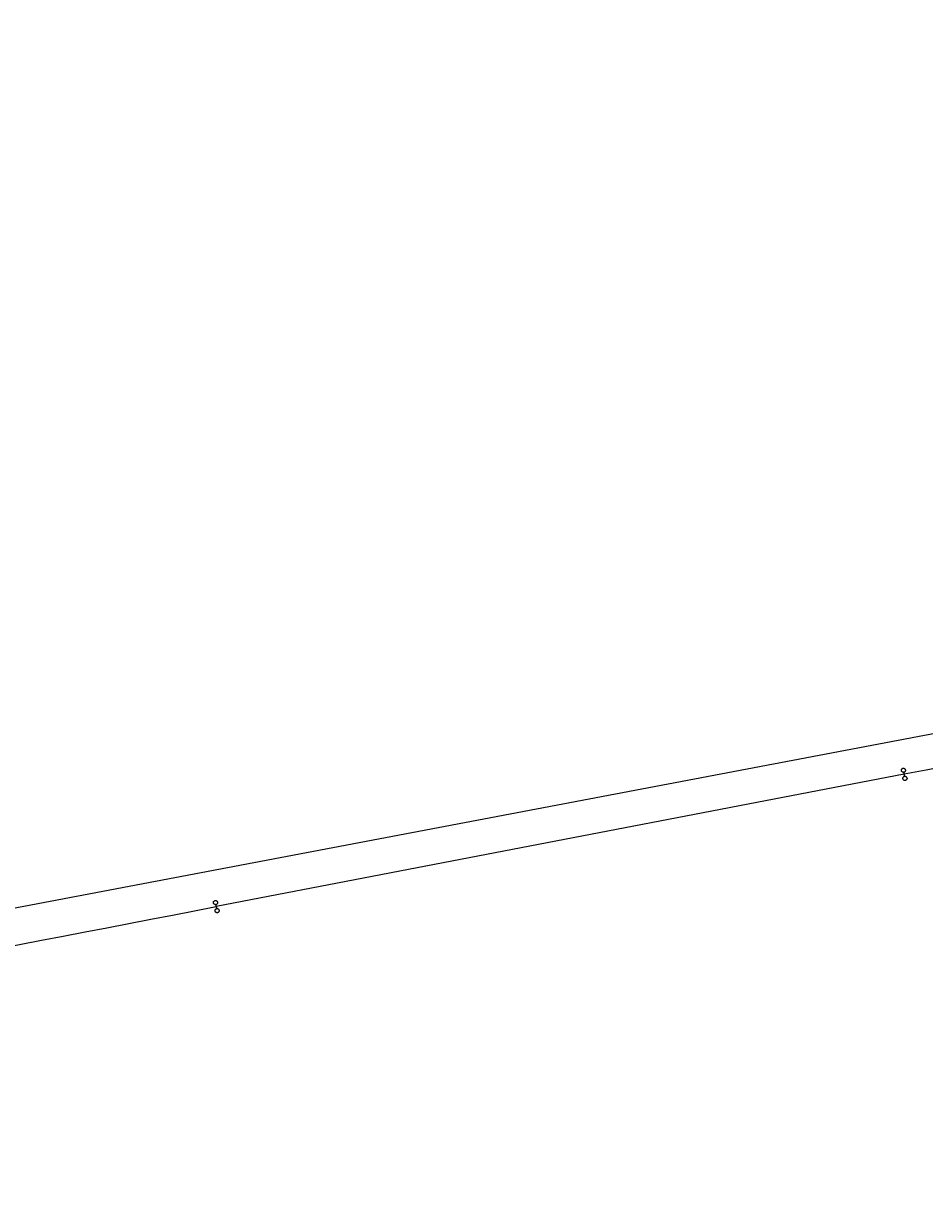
# Model space of a CAD drawing. Extents: x 6540402 to 6566579, y 5525343 to 5532423.
# Drawn here: x 6550645.3 to 6550754.6, y 5527354.7 to 5527496.2 of the extents above; entities that cross this region are included whole.
import ezdxf

# ---------------------------------------------------------------- set-up
doc = ezdxf.new("R2010")
doc.units = 0
doc.layers.add('IR_ps_geometria', color=7, linetype='Continuous')
doc.layers.add('TOR_PS_T-tory projektowane', color=7, linetype='Continuous')

msp = doc.modelspace()

# ---------------------------------------------------------------- linework, layer by layer
at = {"layer": 'IR_ps_geometria'}
for points in [[(6550752.15, 5527405.11), (6550752.2, 5527404.87), (6550752.23, 5527404.87), (6550752.26, 5527404.87), (6550752.3, 5527404.87), (6550752.33, 5527404.86), (6550752.36, 5527404.84), (6550752.39, 5527404.83), (6550752.41, 5527404.81), (6550752.44, 5527404.78), (6550752.45, 5527404.76), (6550752.47, 5527404.73), (6550752.48, 5527404.7), (6550752.49, 5527404.67), (6550752.5, 5527404.64), (6550752.5, 5527404.6), (6550752.49, 5527404.57), (6550752.48, 5527404.54), (6550752.47, 5527404.51), (6550752.45, 5527404.48), (6550752.43, 5527404.45), (6550752.41, 5527404.43), (6550752.38, 5527404.41), (6550752.36, 5527404.4), (6550752.33, 5527404.38), (6550752.29, 5527404.38), (6550752.26, 5527404.37), (6550752.23, 5527404.37), (6550752.2, 5527404.38), (6550752.16, 5527404.38), (6550752.13, 5527404.4), (6550752.11, 5527404.41), (6550752.08, 5527404.43), (6550752.06, 5527404.46), (6550752.04, 5527404.48), (6550752.02, 5527404.51), (6550752.01, 5527404.54), (6550752, 5527404.57), (6550752, 5527404.61), (6550752, 5527404.64), (6550752, 5527404.67), (6550752.01, 5527404.7), (6550752.02, 5527404.73), (6550752.04, 5527404.76), (6550752.06, 5527404.79), (6550752.08, 5527404.81), (6550752.11, 5527404.83), (6550752.14, 5527404.85), (6550752.17, 5527404.86), (6550752.2, 5527404.87), (6550752.1, 5527405.36), (6550752.07, 5527405.35), (6550752.04, 5527405.35), (6550752.01, 5527405.36), (6550751.98, 5527405.37), (6550751.95, 5527405.38), (6550751.92, 5527405.4), (6550751.89, 5527405.42), (6550751.87, 5527405.44), (6550751.85, 5527405.47), (6550751.83, 5527405.49), (6550751.82, 5527405.52), (6550751.81, 5527405.56), (6550751.81, 5527405.59), (6550751.81, 5527405.62), (6550751.81, 5527405.65), (6550751.82, 5527405.68), (6550751.83, 5527405.71), (6550751.85, 5527405.74), (6550751.87, 5527405.77), (6550751.89, 5527405.79), (6550751.92, 5527405.81), (6550751.95, 5527405.83), (6550751.98, 5527405.84), (6550752.01, 5527405.85), (6550752.04, 5527405.85), (6550752.08, 5527405.85), (6550752.11, 5527405.85), (6550752.14, 5527405.84), (6550752.17, 5527405.83), (6550752.2, 5527405.81), (6550752.22, 5527405.79), (6550752.25, 5527405.77), (6550752.27, 5527405.74), (6550752.28, 5527405.71), (6550752.29, 5527405.68), (6550752.3, 5527405.65), (6550752.31, 5527405.62), (6550752.31, 5527405.59), (6550752.3, 5527405.55), (6550752.29, 5527405.52), (6550752.28, 5527405.49), (6550752.26, 5527405.46), (6550752.24, 5527405.44), (6550752.22, 5527405.41), (6550752.19, 5527405.39), (6550752.17, 5527405.38), (6550752.14, 5527405.37), (6550752.1, 5527405.36)], [(6550752.15, 5527405.11), (6550752.2, 5527404.87), (6550752.23, 5527404.87), (6550752.26, 5527404.87), (6550752.3, 5527404.87), (6550752.33, 5527404.86), (6550752.36, 5527404.84), (6550752.39, 5527404.83), (6550752.41, 5527404.81), (6550752.44, 5527404.78), (6550752.45, 5527404.76), (6550752.47, 5527404.73), (6550752.48, 5527404.7), (6550752.49, 5527404.67), (6550752.5, 5527404.64), (6550752.5, 5527404.6), (6550752.49, 5527404.57), (6550752.48, 5527404.54), (6550752.47, 5527404.51), (6550752.45, 5527404.48), (6550752.43, 5527404.45), (6550752.41, 5527404.43), (6550752.38, 5527404.41), (6550752.36, 5527404.4), (6550752.33, 5527404.38), (6550752.29, 5527404.38), (6550752.26, 5527404.37), (6550752.23, 5527404.37), (6550752.2, 5527404.38), (6550752.16, 5527404.38), (6550752.13, 5527404.4), (6550752.11, 5527404.41), (6550752.08, 5527404.43), (6550752.06, 5527404.46), (6550752.04, 5527404.48), (6550752.02, 5527404.51), (6550752.01, 5527404.54), (6550752, 5527404.57), (6550752, 5527404.61), (6550752, 5527404.64), (6550752, 5527404.67), (6550752.01, 5527404.7), (6550752.02, 5527404.73), (6550752.04, 5527404.76), (6550752.06, 5527404.79), (6550752.08, 5527404.81), (6550752.11, 5527404.83), (6550752.14, 5527404.85), (6550752.17, 5527404.86), (6550752.2, 5527404.87), (6550752.1, 5527405.36), (6550752.07, 5527405.35), (6550752.04, 5527405.35), (6550752.01, 5527405.36), (6550751.98, 5527405.37), (6550751.95, 5527405.38), (6550751.92, 5527405.4), (6550751.89, 5527405.42), (6550751.87, 5527405.44), (6550751.85, 5527405.47), (6550751.83, 5527405.49), (6550751.82, 5527405.52), (6550751.81, 5527405.56), (6550751.81, 5527405.59), (6550751.81, 5527405.62), (6550751.81, 5527405.65), (6550751.82, 5527405.68), (6550751.83, 5527405.71), (6550751.85, 5527405.74), (6550751.87, 5527405.77), (6550751.89, 5527405.79), (6550751.92, 5527405.81), (6550751.95, 5527405.83), (6550751.98, 5527405.84), (6550752.01, 5527405.85), (6550752.04, 5527405.85), (6550752.08, 5527405.85), (6550752.11, 5527405.85), (6550752.14, 5527405.84), (6550752.17, 5527405.83), (6550752.2, 5527405.81), (6550752.22, 5527405.79), (6550752.25, 5527405.77), (6550752.27, 5527405.74), (6550752.28, 5527405.71), (6550752.29, 5527405.68), (6550752.3, 5527405.65), (6550752.31, 5527405.62), (6550752.31, 5527405.59), (6550752.3, 5527405.55), (6550752.29, 5527405.52), (6550752.28, 5527405.49), (6550752.26, 5527405.46), (6550752.24, 5527405.44), (6550752.22, 5527405.41), (6550752.19, 5527405.39), (6550752.17, 5527405.38), (6550752.14, 5527405.37), (6550752.1, 5527405.36)], [(6550752.15, 5527405.11), (6550752.2, 5527404.87), (6550752.23, 5527404.87), (6550752.26, 5527404.87), (6550752.3, 5527404.87), (6550752.33, 5527404.86), (6550752.36, 5527404.84), (6550752.39, 5527404.83), (6550752.41, 5527404.81), (6550752.44, 5527404.78), (6550752.45, 5527404.76), (6550752.47, 5527404.73), (6550752.48, 5527404.7), (6550752.49, 5527404.67), (6550752.5, 5527404.64), (6550752.5, 5527404.6), (6550752.49, 5527404.57), (6550752.48, 5527404.54), (6550752.47, 5527404.51), (6550752.45, 5527404.48), (6550752.43, 5527404.45), (6550752.41, 5527404.43), (6550752.38, 5527404.41), (6550752.36, 5527404.4), (6550752.33, 5527404.38), (6550752.29, 5527404.38), (6550752.26, 5527404.37), (6550752.23, 5527404.37), (6550752.2, 5527404.38), (6550752.16, 5527404.38), (6550752.13, 5527404.4), (6550752.11, 5527404.41), (6550752.08, 5527404.43), (6550752.06, 5527404.46), (6550752.04, 5527404.48), (6550752.02, 5527404.51), (6550752.01, 5527404.54), (6550752, 5527404.57), (6550752, 5527404.61), (6550752, 5527404.64), (6550752, 5527404.67), (6550752.01, 5527404.7), (6550752.02, 5527404.73), (6550752.04, 5527404.76), (6550752.06, 5527404.79), (6550752.08, 5527404.81), (6550752.11, 5527404.83), (6550752.14, 5527404.85), (6550752.17, 5527404.86), (6550752.2, 5527404.87), (6550752.1, 5527405.36), (6550752.07, 5527405.35), (6550752.04, 5527405.35), (6550752.01, 5527405.36), (6550751.98, 5527405.37), (6550751.95, 5527405.38), (6550751.92, 5527405.4), (6550751.89, 5527405.42), (6550751.87, 5527405.44), (6550751.85, 5527405.47), (6550751.83, 5527405.49), (6550751.82, 5527405.52), (6550751.81, 5527405.56), (6550751.81, 5527405.59), (6550751.81, 5527405.62), (6550751.81, 5527405.65), (6550751.82, 5527405.68), (6550751.83, 5527405.71), (6550751.85, 5527405.74), (6550751.87, 5527405.77), (6550751.89, 5527405.79), (6550751.92, 5527405.81), (6550751.95, 5527405.83), (6550751.98, 5527405.84), (6550752.01, 5527405.85), (6550752.04, 5527405.85), (6550752.08, 5527405.85), (6550752.11, 5527405.85), (6550752.14, 5527405.84), (6550752.17, 5527405.83), (6550752.2, 5527405.81), (6550752.22, 5527405.79), (6550752.25, 5527405.77), (6550752.27, 5527405.74), (6550752.28, 5527405.71), (6550752.29, 5527405.68), (6550752.3, 5527405.65), (6550752.31, 5527405.62), (6550752.31, 5527405.59), (6550752.3, 5527405.55), (6550752.29, 5527405.52), (6550752.28, 5527405.49), (6550752.26, 5527405.46), (6550752.24, 5527405.44), (6550752.22, 5527405.41), (6550752.19, 5527405.39), (6550752.17, 5527405.38), (6550752.14, 5527405.37), (6550752.1, 5527405.36)], [(6550752.15, 5527405.11), (6550752.2, 5527404.87), (6550752.23, 5527404.87), (6550752.26, 5527404.87), (6550752.3, 5527404.87), (6550752.33, 5527404.86), (6550752.36, 5527404.84), (6550752.39, 5527404.83), (6550752.41, 5527404.81), (6550752.44, 5527404.78), (6550752.45, 5527404.76), (6550752.47, 5527404.73), (6550752.48, 5527404.7), (6550752.49, 5527404.67), (6550752.5, 5527404.64), (6550752.5, 5527404.6), (6550752.49, 5527404.57), (6550752.48, 5527404.54), (6550752.47, 5527404.51), (6550752.45, 5527404.48), (6550752.43, 5527404.45), (6550752.41, 5527404.43), (6550752.38, 5527404.41), (6550752.36, 5527404.4), (6550752.33, 5527404.38), (6550752.29, 5527404.38), (6550752.26, 5527404.37), (6550752.23, 5527404.37), (6550752.2, 5527404.38), (6550752.16, 5527404.38), (6550752.13, 5527404.4), (6550752.11, 5527404.41), (6550752.08, 5527404.43), (6550752.06, 5527404.46), (6550752.04, 5527404.48), (6550752.02, 5527404.51), (6550752.01, 5527404.54), (6550752, 5527404.57), (6550752, 5527404.61), (6550752, 5527404.64), (6550752, 5527404.67), (6550752.01, 5527404.7), (6550752.02, 5527404.73), (6550752.04, 5527404.76), (6550752.06, 5527404.79), (6550752.08, 5527404.81), (6550752.11, 5527404.83), (6550752.14, 5527404.85), (6550752.17, 5527404.86), (6550752.2, 5527404.87), (6550752.1, 5527405.36), (6550752.07, 5527405.35), (6550752.04, 5527405.35), (6550752.01, 5527405.36), (6550751.98, 5527405.37), (6550751.95, 5527405.38), (6550751.92, 5527405.4), (6550751.89, 5527405.42), (6550751.87, 5527405.44), (6550751.85, 5527405.47), (6550751.83, 5527405.49), (6550751.82, 5527405.52), (6550751.81, 5527405.56), (6550751.81, 5527405.59), (6550751.81, 5527405.62), (6550751.81, 5527405.65), (6550751.82, 5527405.68), (6550751.83, 5527405.71), (6550751.85, 5527405.74), (6550751.87, 5527405.77), (6550751.89, 5527405.79), (6550751.92, 5527405.81), (6550751.95, 5527405.83), (6550751.98, 5527405.84), (6550752.01, 5527405.85), (6550752.04, 5527405.85), (6550752.08, 5527405.85), (6550752.11, 5527405.85), (6550752.14, 5527405.84), (6550752.17, 5527405.83), (6550752.2, 5527405.81), (6550752.22, 5527405.79), (6550752.25, 5527405.77), (6550752.27, 5527405.74), (6550752.28, 5527405.71), (6550752.29, 5527405.68), (6550752.3, 5527405.65), (6550752.31, 5527405.62), (6550752.31, 5527405.59), (6550752.3, 5527405.55), (6550752.29, 5527405.52), (6550752.28, 5527405.49), (6550752.26, 5527405.46), (6550752.24, 5527405.44), (6550752.22, 5527405.41), (6550752.19, 5527405.39), (6550752.17, 5527405.38), (6550752.14, 5527405.37), (6550752.1, 5527405.36)], [(6550668.68, 5527389.06), (6550668.73, 5527388.82), (6550668.76, 5527388.82), (6550668.79, 5527388.82), (6550668.83, 5527388.82), (6550668.86, 5527388.81), (6550668.89, 5527388.8), (6550668.92, 5527388.78), (6550668.94, 5527388.76), (6550668.96, 5527388.74), (6550668.98, 5527388.71), (6550669, 5527388.68), (6550669.01, 5527388.65), (6550669.02, 5527388.62), (6550669.02, 5527388.59), (6550669.02, 5527388.55), (6550669.02, 5527388.52), (6550669.01, 5527388.49), (6550669, 5527388.46), (6550668.98, 5527388.43), (6550668.96, 5527388.41), (6550668.94, 5527388.38), (6550668.91, 5527388.36), (6550668.88, 5527388.35), (6550668.85, 5527388.33), (6550668.82, 5527388.33), (6550668.79, 5527388.32), (6550668.76, 5527388.32), (6550668.72, 5527388.33), (6550668.69, 5527388.34), (6550668.66, 5527388.35), (6550668.63, 5527388.36), (6550668.61, 5527388.38), (6550668.59, 5527388.41), (6550668.57, 5527388.43), (6550668.55, 5527388.46), (6550668.54, 5527388.49), (6550668.53, 5527388.52), (6550668.53, 5527388.56), (6550668.53, 5527388.59), (6550668.53, 5527388.62), (6550668.54, 5527388.65), (6550668.55, 5527388.68), (6550668.57, 5527388.71), (6550668.59, 5527388.74), (6550668.61, 5527388.76), (6550668.64, 5527388.78), (6550668.67, 5527388.8), (6550668.7, 5527388.81), (6550668.73, 5527388.82), (6550668.63, 5527389.31), (6550668.6, 5527389.3), (6550668.57, 5527389.3), (6550668.54, 5527389.31), (6550668.5, 5527389.32), (6550668.47, 5527389.33), (6550668.45, 5527389.35), (6550668.42, 5527389.37), (6550668.4, 5527389.39), (6550668.38, 5527389.42), (6550668.36, 5527389.44), (6550668.35, 5527389.47), (6550668.34, 5527389.51), (6550668.34, 5527389.54), (6550668.34, 5527389.57), (6550668.34, 5527389.6), (6550668.35, 5527389.64), (6550668.36, 5527389.67), (6550668.38, 5527389.69), (6550668.4, 5527389.72), (6550668.42, 5527389.74), (6550668.45, 5527389.76), (6550668.48, 5527389.78), (6550668.51, 5527389.79), (6550668.54, 5527389.8), (6550668.57, 5527389.8), (6550668.6, 5527389.8), (6550668.64, 5527389.8), (6550668.67, 5527389.79), (6550668.7, 5527389.78), (6550668.73, 5527389.76), (6550668.75, 5527389.74), (6550668.78, 5527389.72), (6550668.8, 5527389.69), (6550668.81, 5527389.66), (6550668.82, 5527389.63), (6550668.83, 5527389.6), (6550668.84, 5527389.57), (6550668.84, 5527389.54), (6550668.83, 5527389.5), (6550668.82, 5527389.47), (6550668.81, 5527389.44), (6550668.79, 5527389.41), (6550668.77, 5527389.39), (6550668.75, 5527389.36), (6550668.72, 5527389.34), (6550668.7, 5527389.33), (6550668.67, 5527389.32), (6550668.63, 5527389.31)], [(6550668.68, 5527389.06), (6550668.73, 5527388.82), (6550668.76, 5527388.82), (6550668.79, 5527388.82), (6550668.83, 5527388.82), (6550668.86, 5527388.81), (6550668.89, 5527388.8), (6550668.92, 5527388.78), (6550668.94, 5527388.76), (6550668.96, 5527388.74), (6550668.98, 5527388.71), (6550669, 5527388.68), (6550669.01, 5527388.65), (6550669.02, 5527388.62), (6550669.02, 5527388.59), (6550669.02, 5527388.55), (6550669.02, 5527388.52), (6550669.01, 5527388.49), (6550669, 5527388.46), (6550668.98, 5527388.43), (6550668.96, 5527388.41), (6550668.94, 5527388.38), (6550668.91, 5527388.36), (6550668.88, 5527388.35), (6550668.85, 5527388.33), (6550668.82, 5527388.33), (6550668.79, 5527388.32), (6550668.76, 5527388.32), (6550668.72, 5527388.33), (6550668.69, 5527388.34), (6550668.66, 5527388.35), (6550668.63, 5527388.36), (6550668.61, 5527388.38), (6550668.59, 5527388.41), (6550668.57, 5527388.43), (6550668.55, 5527388.46), (6550668.54, 5527388.49), (6550668.53, 5527388.52), (6550668.53, 5527388.56), (6550668.53, 5527388.59), (6550668.53, 5527388.62), (6550668.54, 5527388.65), (6550668.55, 5527388.68), (6550668.57, 5527388.71), (6550668.59, 5527388.74), (6550668.61, 5527388.76), (6550668.64, 5527388.78), (6550668.67, 5527388.8), (6550668.7, 5527388.81), (6550668.73, 5527388.82), (6550668.63, 5527389.31), (6550668.6, 5527389.3), (6550668.57, 5527389.3), (6550668.54, 5527389.31), (6550668.5, 5527389.32), (6550668.47, 5527389.33), (6550668.45, 5527389.35), (6550668.42, 5527389.37), (6550668.4, 5527389.39), (6550668.38, 5527389.42), (6550668.36, 5527389.44), (6550668.35, 5527389.47), (6550668.34, 5527389.51), (6550668.34, 5527389.54), (6550668.34, 5527389.57), (6550668.34, 5527389.6), (6550668.35, 5527389.64), (6550668.36, 5527389.67), (6550668.38, 5527389.69), (6550668.4, 5527389.72), (6550668.42, 5527389.74), (6550668.45, 5527389.76), (6550668.48, 5527389.78), (6550668.51, 5527389.79), (6550668.54, 5527389.8), (6550668.57, 5527389.8), (6550668.6, 5527389.8), (6550668.64, 5527389.8), (6550668.67, 5527389.79), (6550668.7, 5527389.78), (6550668.73, 5527389.76), (6550668.75, 5527389.74), (6550668.78, 5527389.72), (6550668.8, 5527389.69), (6550668.81, 5527389.66), (6550668.82, 5527389.63), (6550668.83, 5527389.6), (6550668.84, 5527389.57), (6550668.84, 5527389.54), (6550668.83, 5527389.5), (6550668.82, 5527389.47), (6550668.81, 5527389.44), (6550668.79, 5527389.41), (6550668.77, 5527389.39), (6550668.75, 5527389.36), (6550668.72, 5527389.34), (6550668.7, 5527389.33), (6550668.67, 5527389.32), (6550668.63, 5527389.31)], [(6550668.68, 5527389.06), (6550668.73, 5527388.82), (6550668.76, 5527388.82), (6550668.79, 5527388.82), (6550668.83, 5527388.82), (6550668.86, 5527388.81), (6550668.89, 5527388.8), (6550668.92, 5527388.78), (6550668.94, 5527388.76), (6550668.96, 5527388.74), (6550668.98, 5527388.71), (6550669, 5527388.68), (6550669.01, 5527388.65), (6550669.02, 5527388.62), (6550669.02, 5527388.59), (6550669.02, 5527388.55), (6550669.02, 5527388.52), (6550669.01, 5527388.49), (6550669, 5527388.46), (6550668.98, 5527388.43), (6550668.96, 5527388.41), (6550668.94, 5527388.38), (6550668.91, 5527388.36), (6550668.88, 5527388.35), (6550668.85, 5527388.33), (6550668.82, 5527388.33), (6550668.79, 5527388.32), (6550668.76, 5527388.32), (6550668.72, 5527388.33), (6550668.69, 5527388.34), (6550668.66, 5527388.35), (6550668.63, 5527388.36), (6550668.61, 5527388.38), (6550668.59, 5527388.41), (6550668.57, 5527388.43), (6550668.55, 5527388.46), (6550668.54, 5527388.49), (6550668.53, 5527388.52), (6550668.53, 5527388.56), (6550668.53, 5527388.59), (6550668.53, 5527388.62), (6550668.54, 5527388.65), (6550668.55, 5527388.68), (6550668.57, 5527388.71), (6550668.59, 5527388.74), (6550668.61, 5527388.76), (6550668.64, 5527388.78), (6550668.67, 5527388.8), (6550668.7, 5527388.81), (6550668.73, 5527388.82), (6550668.63, 5527389.31), (6550668.6, 5527389.3), (6550668.57, 5527389.3), (6550668.54, 5527389.31), (6550668.5, 5527389.32), (6550668.47, 5527389.33), (6550668.45, 5527389.35), (6550668.42, 5527389.37), (6550668.4, 5527389.39), (6550668.38, 5527389.42), (6550668.36, 5527389.44), (6550668.35, 5527389.47), (6550668.34, 5527389.51), (6550668.34, 5527389.54), (6550668.34, 5527389.57), (6550668.34, 5527389.6), (6550668.35, 5527389.64), (6550668.36, 5527389.67), (6550668.38, 5527389.69), (6550668.4, 5527389.72), (6550668.42, 5527389.74), (6550668.45, 5527389.76), (6550668.48, 5527389.78), (6550668.51, 5527389.79), (6550668.54, 5527389.8), (6550668.57, 5527389.8), (6550668.6, 5527389.8), (6550668.64, 5527389.8), (6550668.67, 5527389.79), (6550668.7, 5527389.78), (6550668.73, 5527389.76), (6550668.75, 5527389.74), (6550668.78, 5527389.72), (6550668.8, 5527389.69), (6550668.81, 5527389.66), (6550668.82, 5527389.63), (6550668.83, 5527389.6), (6550668.84, 5527389.57), (6550668.84, 5527389.54), (6550668.83, 5527389.5), (6550668.82, 5527389.47), (6550668.81, 5527389.44), (6550668.79, 5527389.41), (6550668.77, 5527389.39), (6550668.75, 5527389.36), (6550668.72, 5527389.34), (6550668.7, 5527389.33), (6550668.67, 5527389.32), (6550668.63, 5527389.31)], [(6550668.68, 5527389.06), (6550668.73, 5527388.82), (6550668.76, 5527388.82), (6550668.79, 5527388.82), (6550668.83, 5527388.82), (6550668.86, 5527388.81), (6550668.89, 5527388.8), (6550668.92, 5527388.78), (6550668.94, 5527388.76), (6550668.96, 5527388.74), (6550668.98, 5527388.71), (6550669, 5527388.68), (6550669.01, 5527388.65), (6550669.02, 5527388.62), (6550669.02, 5527388.59), (6550669.02, 5527388.55), (6550669.02, 5527388.52), (6550669.01, 5527388.49), (6550669, 5527388.46), (6550668.98, 5527388.43), (6550668.96, 5527388.41), (6550668.94, 5527388.38), (6550668.91, 5527388.36), (6550668.88, 5527388.35), (6550668.85, 5527388.33), (6550668.82, 5527388.33), (6550668.79, 5527388.32), (6550668.76, 5527388.32), (6550668.72, 5527388.33), (6550668.69, 5527388.34), (6550668.66, 5527388.35), (6550668.63, 5527388.36), (6550668.61, 5527388.38), (6550668.59, 5527388.41), (6550668.57, 5527388.43), (6550668.55, 5527388.46), (6550668.54, 5527388.49), (6550668.53, 5527388.52), (6550668.53, 5527388.56), (6550668.53, 5527388.59), (6550668.53, 5527388.62), (6550668.54, 5527388.65), (6550668.55, 5527388.68), (6550668.57, 5527388.71), (6550668.59, 5527388.74), (6550668.61, 5527388.76), (6550668.64, 5527388.78), (6550668.67, 5527388.8), (6550668.7, 5527388.81), (6550668.73, 5527388.82), (6550668.63, 5527389.31), (6550668.6, 5527389.3), (6550668.57, 5527389.3), (6550668.54, 5527389.31), (6550668.5, 5527389.32), (6550668.47, 5527389.33), (6550668.45, 5527389.35), (6550668.42, 5527389.37), (6550668.4, 5527389.39), (6550668.38, 5527389.42), (6550668.36, 5527389.44), (6550668.35, 5527389.47), (6550668.34, 5527389.51), (6550668.34, 5527389.54), (6550668.34, 5527389.57), (6550668.34, 5527389.6), (6550668.35, 5527389.64), (6550668.36, 5527389.67), (6550668.38, 5527389.69), (6550668.4, 5527389.72), (6550668.42, 5527389.74), (6550668.45, 5527389.76), (6550668.48, 5527389.78), (6550668.51, 5527389.79), (6550668.54, 5527389.8), (6550668.57, 5527389.8), (6550668.6, 5527389.8), (6550668.64, 5527389.8), (6550668.67, 5527389.79), (6550668.7, 5527389.78), (6550668.73, 5527389.76), (6550668.75, 5527389.74), (6550668.78, 5527389.72), (6550668.8, 5527389.69), (6550668.81, 5527389.66), (6550668.82, 5527389.63), (6550668.83, 5527389.6), (6550668.84, 5527389.57), (6550668.84, 5527389.54), (6550668.83, 5527389.5), (6550668.82, 5527389.47), (6550668.81, 5527389.44), (6550668.79, 5527389.41), (6550668.77, 5527389.39), (6550668.75, 5527389.36), (6550668.72, 5527389.34), (6550668.7, 5527389.33), (6550668.67, 5527389.32), (6550668.63, 5527389.31)]]:
    msp.add_lwpolyline(points, close=True, dxfattribs=at)
at = {"layer": 'TOR_PS_T-tory projektowane'}
for p, q in [((6551210.29, 5527496.19), (6550464.03, 5527354.73)), ((6550752.15, 5527405.11), (6550668.68, 5527389.06))]:
    msp.add_line(p, q, dxfattribs=at)
for centre, start, end in [((6556973.59, 5495047.79), 100.733239, 100.883603), ((6544447.25, 5559746.38), 280.733239, 280.883603)]:
    msp.add_arc(centre, 32950, start, end, dxfattribs=at)

doc.saveas('drawing.dxf')
